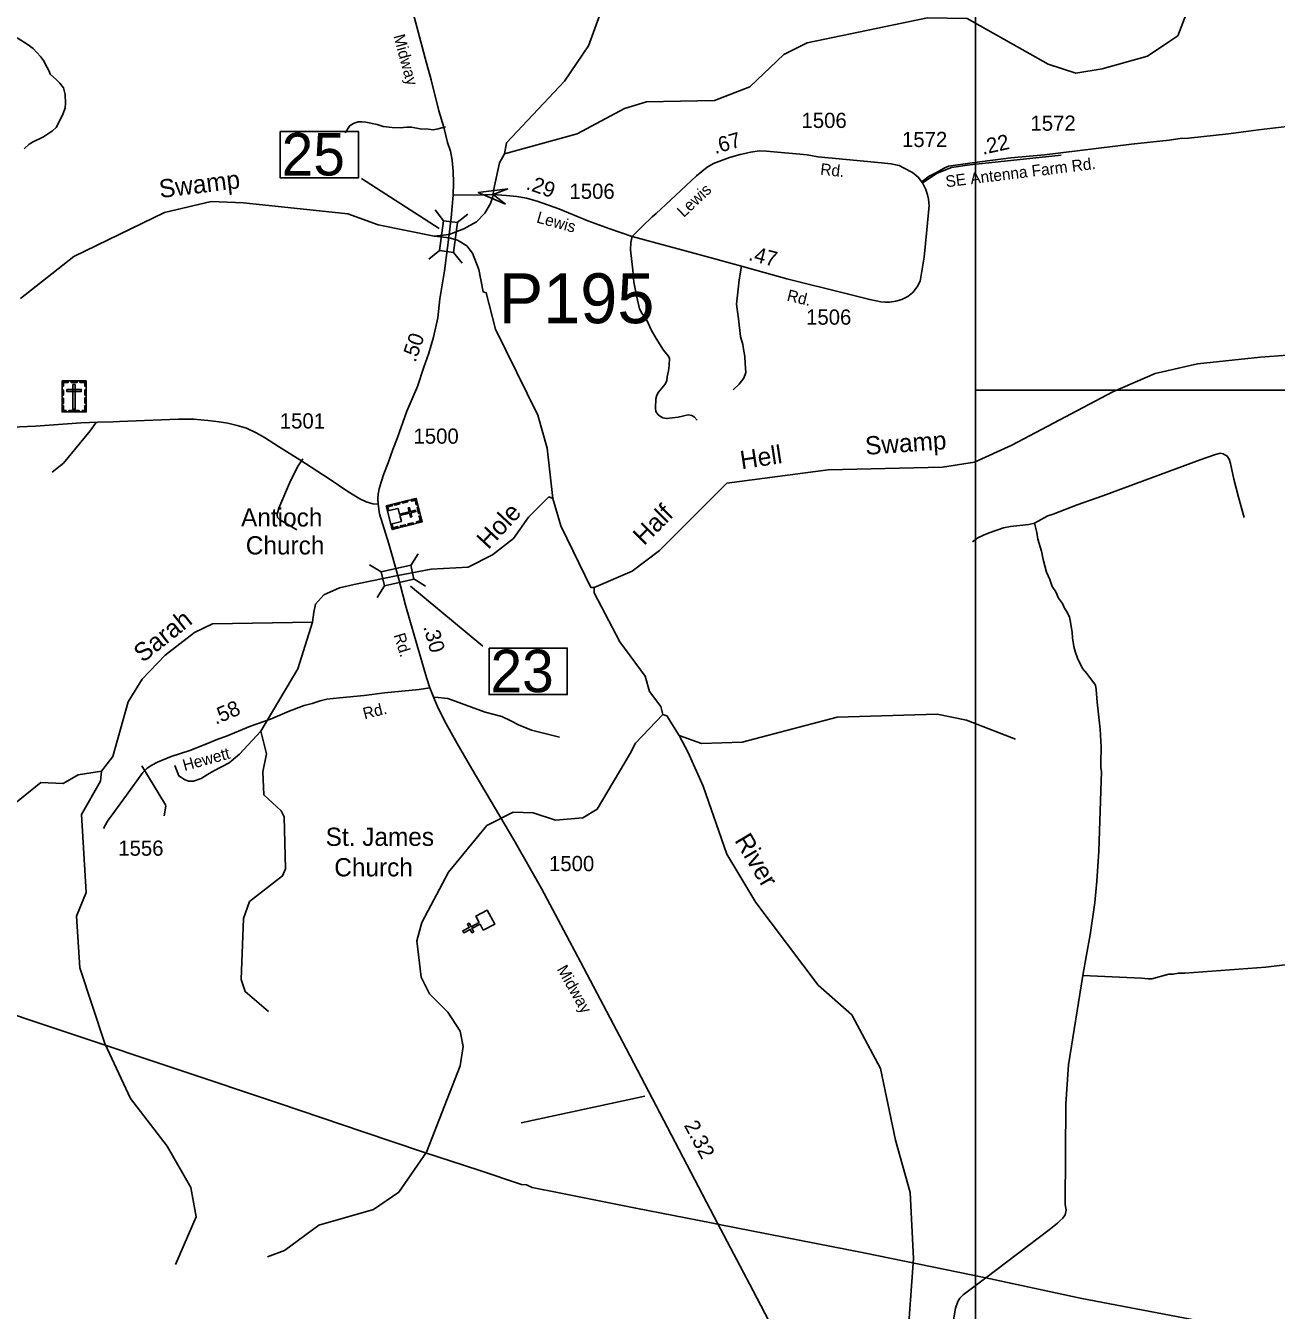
# Model space of a CAD drawing. Extents: x 2104537 to 2336408, y 34176 to 229611.
# Drawn here: x 2255135 to 2265424, y 87580 to 98146 of the extents above; entities that cross this region are included whole.
import ezdxf

# ---------------------------------------------------------------- set-up
doc = ezdxf.new("R2010")
doc.units = 0
for name, color, linetype in [('Exist Cultural Cemetery CELL', 7, 'Continuous'), ('Exist Cultural Church CELL', 7, 'Continuous'), ('Exist Cultural Church Label', 7, 'Continuous'), ('Exist Cultural Church with Cemetary CELL', 7, 'Continuous'), ('Exist Cultural Church with Cemetery Label', 7, 'Continuous'), ('Exist Hydrographic Creek Single Shore', 7, 'Continuous'), ('Exist Hydrographic Misc Water Feature', 7, 'Continuous'), ('Exist Road Non-System Type 51', 7, 'Continuous'), ('Exist Road Secondary Mileage Hundredths English Label', 7, 'Continuous'), ('Exist Road Secondary Structure Pipe Attributed CELL', 7, 'Continuous'), ('Exist Road Secondary Structure Pipe Number Label', 7, 'Continuous'), ('Exist Road Secondary Structure Standard Bridge CELL', 7, 'Continuous'), ('Exist Road Secondary Structure Standard Bridge Number Label', 7, 'Continuous'), ('Exist Road Secondary Type 51 Attributed', 7, 'Continuous'), ('Exist Road Secondary Type 51 Label', 7, 'Continuous'), ('Exist Road Secondary Type 51 Number Label', 7, 'Continuous'), ('Exist Utilities Electrical Transmission Line', 7, 'Continuous'), ('Map Preparation Inset Cut Line', 7, 'Continuous'), ('Old_Level_32', 7, 'Continuous')]:
    doc.layers.add(name, color=color, linetype=linetype)

msp = doc.modelspace()

# ---------------------------------------------------------------- linework, layer by layer
at = {"layer": 'Exist Cultural Cemetery CELL'}
for points in [[(2255434, 95224), (2255633, 95224), (2255633, 94969), (2255434, 94969)], [(2255434, 95180), (2255445, 95180), (2255445, 95212), (2255486, 95212), (2255486, 95224), (2255434, 95224)], [(2255508, 95224), (2255560, 95224), (2255560, 95212), (2255508, 95212)], [(2255633, 95180), (2255622, 95180), (2255622, 95212), (2255581, 95212), (2255581, 95223), (2255633, 95223)], [(2255434, 95106), (2255434, 95149), (2255445, 95149), (2255445, 95106)], [(2255475, 95155), (2255475, 95137), (2255592, 95137), (2255592, 95155)], [(2255543, 95194), (2255524, 95194), (2255524, 94991), (2255543, 94991)], [(2255622, 95107), (2255622, 95150), (2255633, 95150), (2255633, 95107)], [(2255434, 95039), (2255434, 95082), (2255445, 95082), (2255445, 95039)], [(2255467, 94969), (2255467, 94980), (2255445, 94980), (2255445, 95021), (2255434, 95021), (2255434, 94969)], [(2255600, 94969), (2255600, 94980), (2255622, 94980), (2255622, 95021), (2255633, 95021), (2255633, 94969)], [(2255622, 95041), (2255622, 95084), (2255633, 95084), (2255633, 95041)], [(2255491, 94980), (2255576, 94980), (2255576, 94969), (2255491, 94969)]]:
    msp.add_lwpolyline(points, close=True, dxfattribs=at)
at = {"layer": 'Exist Cultural Church CELL'}
msp.add_lwpolyline([(2258900, 90706), (2258873, 90756), (2258806, 90721), (2258821, 90693), (2258807, 90685), (2258792, 90713), (2258739, 90685), (2258731, 90700), (2258784, 90728), (2258769, 90756), (2258784, 90763), (2258799, 90735), (2258866, 90771), (2258839, 90822), (2258933, 90871), (2258994, 90756)], close=True, dxfattribs=at)
at = {"layer": 'Exist Cultural Church with Cemetary CELL'}
for points in [[(2258348, 94258), (2258396, 94065), (2258149, 94003), (2258101, 94196)], [(2258306, 94248), (2258308, 94236), (2258340, 94244), (2258349, 94205), (2258360, 94208), (2258348, 94258)], [(2258109, 94164), (2258120, 94167), (2258114, 94188), (2258154, 94198), (2258151, 94209), (2258101, 94196)], [(2258111, 94155), (2258138, 94046), (2258226, 94068), (2258214, 94117), (2258293, 94137), (2258301, 94105), (2258312, 94107), (2258304, 94139), (2258345, 94149), (2258342, 94161), (2258301, 94151), (2258293, 94183), (2258282, 94180), (2258290, 94148), (2258211, 94128), (2258199, 94176)], [(2258168, 94213), (2258210, 94224), (2258213, 94213), (2258171, 94202)], [(2258234, 94230), (2258276, 94240), (2258278, 94229), (2258236, 94219)], [(2258366, 94186), (2258378, 94136), (2258367, 94133), (2258355, 94183)], [(2258216, 94032), (2258258, 94042), (2258261, 94031), (2258219, 94021)], [(2258280, 94048), (2258322, 94058), (2258325, 94047), (2258283, 94037)], [(2258354, 94054), (2258351, 94065), (2258382, 94073), (2258372, 94112), (2258383, 94115), (2258396, 94065)], [(2258141, 94035), (2258152, 94038), (2258157, 94017), (2258196, 94027), (2258199, 94016), (2258149, 94003)]]:
    msp.add_lwpolyline(points, close=True, dxfattribs=at)
at = {"layer": 'Exist Hydrographic Creek Single Shore'}
for p, q in [((2265294, 95420), (2265961, 95470)), ((2260512, 92308), (2260585, 92167))]:
    msp.add_line(p, q, dxfattribs=at)
for points in [[(2259074, 97092), (2259090, 97183), (2259569, 97689), (2259765, 97981), (2259912, 98381), (2260019, 98533), (2260533, 98996), (2260797, 99181), (2261378, 99468), (2261568, 99638), (2261785, 99713), (2262392, 99787), (2263697, 100030)], [(2258496, 96414), (2258618, 96429), (2258740, 96476), (2258845, 96532), (2258913, 96604), (2258960, 96684), (2258979, 96740), (2258980, 96757), (2258984, 96792), (2259032, 97017), (2259074, 97092)], [(2258496, 96414), (2258036, 96508), (2257785, 96598), (2256927, 96690), (2256661, 96699), (2256277, 96611), (2255531, 96248), (2255092, 95902)], [(2259472, 94256), (2259426, 94671), (2259349, 94944), (2259001, 95650), (2258924, 95950), (2258899, 95957), (2258864, 96141), (2258811, 96275), (2258764, 96336), (2258687, 96381), (2258619, 96402), (2258552, 96409), (2258496, 96414)], [(2259811, 93525), (2260125, 93660), (2260350, 93830), (2260903, 94383), (2261736, 94492), (2262677, 94516), (2262942, 94557), (2263249, 94695), (2264080, 95135), (2264427, 95286), (2264777, 95365), (2265294, 95420)], [(2257495, 93240), (2257506, 93323), (2257519, 93389), (2257587, 93466), (2257718, 93522), (2257862, 93554), (2258197, 93623), (2258470, 93675), (2258776, 93693), (2258976, 93794), (2259148, 93928), (2259272, 94103), (2259438, 94270), (2259472, 94256)], [(2259811, 93525), (2259786, 93525), (2259539, 94032), (2259472, 94256)], [(2260377, 92481), (2260360, 92547), (2260268, 92670), (2260233, 92795), (2260023, 93078), (2259811, 93482), (2259811, 93525)], [(2255851, 92135), (2255977, 92585), (2256093, 92770), (2256282, 92970), (2256523, 93155), (2256672, 93225), (2257495, 93240)], [(2257070, 92344), (2257373, 92856), (2257495, 93240)], [(2260512, 92308), (2260411, 92470), (2260377, 92481)], [(2262388, 87289), (2262439, 88006), (2262411, 88548), (2262291, 88980), (2262169, 89569), (2261933, 90010), (2261656, 90255), (2261142, 90934), (2260904, 91332), (2260708, 91890), (2260585, 92167)]]:
    msp.add_lwpolyline(points, dxfattribs=at)
at = {"layer": 'Exist Hydrographic Misc Water Feature'}
for p, q in [((2256894, 92155), (2257070, 92344)), ((2257117, 92157), (2257070, 92344)), ((2255760, 92015), (2255851, 92135))]:
    msp.add_line(p, q, dxfattribs=at)
for points in [[(2259074, 97092), (2259671, 97257), (2260062, 97466), (2260244, 97519), (2260803, 97531), (2261093, 97643), (2261373, 97910), (2261565, 98005), (2262555, 98212), (2262880, 98206), (2263548, 97829), (2263775, 97756), (2263991, 97791), (2264365, 97895), (2264547, 98020), (2264613, 98064), (2264825, 98615), (2265122, 99101), (2265228, 99358)], [(2260107, 92161), (2260152, 92244), (2260377, 92481)], [(2263278, 92277), (2262876, 92433), (2262635, 92483), (2261811, 92460), (2261029, 92252), (2260696, 92242), (2260512, 92308)], [(2256894, 92155), (2256809, 92083), (2256683, 92017), (2256632, 91986), (2256579, 91953), (2256517, 91933), (2256475, 91933), (2256443, 91946), (2256396, 91975), (2256361, 92061)], [(2257134, 90037), (2256940, 90202), (2256907, 90301), (2256927, 90802), (2256976, 90942), (2257249, 91153), (2257273, 91212), (2257263, 91639), (2257237, 91688), (2257094, 91819), (2257085, 92009), (2257117, 92157)], [(2257125, 88020), (2257265, 88073), (2257548, 88281), (2257996, 88410), (2258204, 88553), (2258434, 88880), (2258711, 89590), (2258735, 89750), (2258710, 89876), (2258607, 90032), (2258457, 90182), (2258388, 90321), (2258353, 90620), (2258394, 90771), (2258615, 91183), (2258929, 91567), (2259145, 91678), (2259311, 91671), (2259495, 91612), (2259719, 91631), (2259836, 91701), (2260107, 92161)], [(2255760, 92015), (2255568, 91983), (2255444, 91913), (2255260, 91920), (2255003, 91712), (2254796, 91644), (2253863, 91609), (2253696, 91648), (2253554, 91740), (2253520, 91822), (2253517, 92128)], [(2256367, 87956), (2256539, 88349), (2256495, 88590), (2256300, 88931), (2255998, 89321), (2255786, 89774), (2255581, 90398), (2255552, 90822), (2255634, 91017), (2255595, 91658), (2255752, 91933), (2255760, 92015)]]:
    msp.add_lwpolyline(points, dxfattribs=at)
at = {"layer": 'Exist Road Non-System Type 51'}
msp.add_line((2260228, 89342), (2259212, 89122), dxfattribs=at)
for points in [[(2255123, 97133), (2255165, 97171), (2255192, 97188), (2255282, 97231), (2255355, 97282), (2255385, 97308), (2255441, 97417), (2255461, 97471), (2255464, 97509), (2255459, 97579), (2255445, 97635), (2255416, 97673), (2255388, 97702), (2255337, 97748), (2255329, 97773), (2255311, 97803), (2255282, 97861), (2255258, 97893), (2255197, 97958), (2255146, 97995), (2255064, 98046)], [(2262510, 96864), (2262569, 96908), (2262629, 96938), (2262692, 96975), (2262726, 96990), (2262923, 97018), (2263241, 97058), (2263516, 97085), (2264233, 97172), (2264544, 97204), (2264634, 97217), (2264702, 97222), (2265030, 97258), (2265278, 97290), (2265745, 97344), (2266180, 97384), (2266558, 97435)], [(2258589, 97314), (2258528, 97297), (2258488, 97291), (2258446, 97296), (2258382, 97297), (2258308, 97311), (2258270, 97312), (2258216, 97307), (2258150, 97309), (2258076, 97316), (2258027, 97333), (2257933, 97352), (2257901, 97356), (2257871, 97355), (2257837, 97345), (2257812, 97332), (2257798, 97320), (2257764, 97266)], [(2260659, 94901), (2260634, 94928), (2260616, 94941), (2260586, 94945), (2260502, 94926), (2260409, 94915), (2260377, 94922), (2260350, 94938), (2260340, 94946), (2260320, 94972), (2260316, 94999), (2260320, 95077), (2260329, 95106), (2260342, 95133), (2260395, 95197), (2260409, 95229), (2260412, 95259), (2260424, 95307), (2260429, 95351), (2260431, 95411), (2260420, 95431), (2260382, 95477), (2260322, 95572), (2260282, 95645), (2260247, 95719), (2260226, 95752), (2260204, 95782), (2260186, 95818), (2260160, 95928), (2260139, 96038), (2260130, 96135), (2260112, 96303), (2260113, 96363), (2260125, 96411)], [(2261024, 96167), (2261004, 96057), (2260996, 95978), (2260984, 95857), (2260988, 95814), (2261000, 95736), (2261016, 95591), (2261035, 95524), (2261043, 95469), (2261051, 95426), (2261055, 95367), (2261059, 95293), (2261043, 95246), (2261004, 95199), (2260957, 95152)], [(2255354, 94474), (2255445, 94547), (2255666, 94814), (2255711, 94879)], [(2257365, 93999), (2257222, 94085), (2257208, 94100), (2257204, 94119), (2257206, 94137), (2257219, 94179), (2257314, 94403), (2257377, 94527), (2257416, 94584)], [(2265159, 94100), (2265113, 94267), (2265075, 94417), (2265048, 94545), (2265037, 94580), (2265021, 94606), (2264988, 94624), (2264962, 94629), (2264917, 94617), (2264797, 94575), (2263997, 94280), (2263942, 94260)], [(2263942, 94260), (2263786, 94205), (2263589, 94129), (2263545, 94114), (2263435, 94053)], [(2263435, 94053), (2263388, 94044), (2263237, 94026), (2263179, 94015), (2263063, 93976), (2263015, 93956), (2262970, 93933), (2262925, 93901)], [(2263833, 90335), (2263862, 90505), (2263894, 90668), (2263932, 90934), (2263947, 91110), (2263963, 91356), (2263984, 91934), (2263986, 92008), (2263981, 92044), (2263981, 92086), (2263984, 92212), (2263975, 92361), (2263950, 92583), (2263943, 92687), (2263937, 92721), (2263866, 92818), (2263829, 92859), (2263788, 92943), (2263769, 92999), (2263759, 93041), (2263748, 93111), (2263745, 93156), (2263732, 93240), (2263722, 93282), (2263703, 93322), (2263683, 93354), (2263664, 93393), (2263632, 93437), (2263611, 93489), (2263579, 93534), (2263560, 93590), (2263533, 93650), (2263506, 93755), (2263493, 93823), (2263462, 93923), (2263453, 93977), (2263435, 94053)], [(2259526, 92295), (2259297, 92351), (2259189, 92396), (2259126, 92429), (2259052, 92464), (2258916, 92500), (2258608, 92611), (2258500, 92623)], [(2256091, 92058), (2256286, 91738), (2256288, 91726), (2256275, 91646)], [(2266356, 90494), (2266202, 90481), (2265862, 90468), (2265690, 90439), (2265541, 90428), (2265337, 90403), (2264671, 90352), (2264619, 90354), (2264575, 90345), (2264541, 90345), (2264399, 90306), (2264369, 90306), (2264315, 90311), (2263833, 90335)], [(2263833, 90335), (2263715, 89599), (2263692, 89277), (2263688, 88449), (2263695, 88403), (2263687, 88365), (2263669, 88337), (2263642, 88316), (2263624, 88296), (2263556, 88242), (2263034, 87848)], [(2263034, 87848), (2262849, 87708), (2262821, 87680), (2262803, 87652), (2262784, 87598), (2262736, 87309), (2262728, 87281), (2262713, 87247), (2262677, 87213), (2262641, 87185), (2262619, 87180), (2262382, 87095), (2262338, 87062), (2262316, 87042), (2262219, 86929), (2262138, 86813), (2262047, 86668), (2262006, 86614), (2261994, 86590), (2261968, 86565), (2261931, 86537), (2261753, 86428)]]:
    msp.add_lwpolyline(points, dxfattribs=at)
at = {"layer": 'Exist Road Secondary Structure Pipe Attributed CELL'}
msp.add_lwpolyline([(2259084, 96679), (2258859, 96774), (2259101, 96804), (2258980, 96757)], close=True, dxfattribs=at)
at = {"layer": 'Exist Road Secondary Structure Standard Bridge CELL'}
for p, q in [((2258572, 96541), (2258503, 96631)), ((2258684, 96527), (2258774, 96597)), ((2258452, 96226), (2258541, 96296)), ((2258725, 96192), (2258656, 96281)), ((2258303, 93707), (2258363, 93803)), ((2257965, 93713), (2258061, 93653)), ((2258027, 93444), (2258087, 93540)), ((2258328, 93597), (2258424, 93537))]:
    msp.add_line(p, q, dxfattribs=at)
for points in [[(2258541, 96296), (2258572, 96542), (2258687, 96527), (2258656, 96281)], [(2258061, 93653), (2258303, 93708), (2258329, 93595), (2258087, 93540)]]:
    msp.add_lwpolyline(points, close=True, dxfattribs=at)
at = {"layer": 'Exist Road Secondary Structure Standard Bridge Number Label'}
for p, q in [((2258536, 96477), (2257899, 96890)), ((2258302, 93537), (2258897, 93044))]:
    msp.add_line(p, q, dxfattribs=at)
for points in [[(2257229, 97277), (2257873, 97277), (2257873, 96894), (2257229, 96894)], [(2258947, 93027), (2259591, 93027), (2259591, 92644), (2258947, 92644)]]:
    msp.add_lwpolyline(points, close=True, dxfattribs=at)
at = {"layer": 'Exist Road Secondary Type 51 Attributed'}
for points in [[(2258653, 96752), (2258655, 96853), (2258653, 96951), (2258643, 97041), (2258629, 97113), (2258605, 97185), (2258574, 97311), (2258533, 97447), (2258471, 97700), (2258423, 97879), (2258350, 98147), (2258266, 98462), (2258218, 98655), (2258180, 98815), (2258154, 98896), (2258116, 98987), (2258082, 99056), (2258039, 99123), (2257987, 99199), (2257863, 99364), (2257705, 99581), (2257502, 99854), (2257405, 99987)], [(2262514, 96855), (2262479, 96901), (2262430, 96939), (2262357, 96977), (2262321, 96995), (2262254, 97010), (2262175, 97017), (2261739, 97059), (2261653, 97068), (2261565, 97083), (2261229, 97115), (2261171, 97116), (2261101, 97107), (2261013, 97088), (2260926, 97063), (2260794, 97014), (2260743, 96983), (2260654, 96912), (2260440, 96711), (2260322, 96602), (2260290, 96575), (2260209, 96498), (2260125, 96411)], [(2262514, 96855), (2262634, 96932), (2262753, 96980), (2262902, 97003), (2263655, 97081)], [(2260125, 96411), (2260672, 96264), (2261024, 96167), (2261398, 96065), (2261894, 95942), (2262079, 95893), (2262171, 95874), (2262206, 95871), (2262241, 95872), (2262295, 95880), (2262343, 95894), (2262394, 95918), (2262433, 95953), (2262470, 95998), (2262493, 96046), (2262503, 96094), (2262526, 96241), (2262548, 96466), (2262567, 96666), (2262564, 96720), (2262554, 96755), (2262541, 96800), (2262514, 96855)], [(2258618, 96429), (2258636, 96565), (2258653, 96752)], [(2258653, 96752), (2258911, 96756), (2258980, 96757), (2259088, 96749), (2259177, 96741), (2259256, 96727), (2259344, 96703), (2259522, 96641), (2259761, 96541), (2259941, 96475), (2260125, 96411)], [(2258035, 94211), (2258031, 94257), (2258035, 94293), (2258044, 94338), (2258061, 94391), (2258082, 94461), (2258118, 94551), (2258156, 94659), (2258192, 94752), (2258271, 94976), (2258358, 95179), (2258411, 95337), (2258451, 95453), (2258491, 95584), (2258527, 95742), (2258543, 95900), (2258580, 96131), (2258618, 96429)], [(2258035, 94211), (2257990, 94214), (2257936, 94230), (2257883, 94254), (2257786, 94316), (2257632, 94418), (2257390, 94575), (2257215, 94684), (2257099, 94758), (2257032, 94798), (2256953, 94835), (2256875, 94859), (2256798, 94876), (2256728, 94887), (2256633, 94900), (2256518, 94910), (2256393, 94910), (2256114, 94900), (2255906, 94891), (2255854, 94889), (2255728, 94884), (2255591, 94879), (2255215, 94851), (2255019, 94844)], [(2258197, 93623), (2258122, 93885), (2258047, 94130), (2258035, 94211)], [(2258459, 92700), (2258432, 92786), (2258355, 93047), (2258261, 93381), (2258197, 93623)], [(2258459, 92700), (2258373, 92687), (2258088, 92660), (2257919, 92638), (2257716, 92617), (2257614, 92608), (2257557, 92593), (2257491, 92572), (2257427, 92555), (2257303, 92507), (2257149, 92442), (2256986, 92385), (2256787, 92302), (2256716, 92278), (2256649, 92249), (2256577, 92221), (2256487, 92185), (2256332, 92135), (2256220, 92089), (2256174, 92063), (2256134, 92039), (2256100, 92003), (2255965, 91816), (2255809, 91603), (2255776, 91543)], [(2261531, 86953), (2261119, 87739), (2260799, 88348), (2260415, 89084), (2260075, 89732), (2259700, 90447), (2259378, 91050), (2259152, 91449), (2258806, 92035), (2258686, 92241), (2258594, 92404), (2258531, 92528), (2258499, 92603), (2258459, 92700)]]:
    msp.add_lwpolyline(points, dxfattribs=at)
at = {"layer": 'Exist Utilities Electrical Transmission Line'}
for points in [[(2251283, 91266), (2257224, 89280), (2257913, 89048), (2258408, 88882), (2258862, 88732), (2259213, 88616), (2259256, 88613), (2259303, 88591), (2259525, 88545), (2260154, 88420), (2260774, 88299)], [(2260774, 88299), (2260841, 88286), (2262030, 88054), (2263034, 87848)], [(2263034, 87848), (2263072, 87840), (2263823, 87678), (2264718, 87506), (2265365, 87381)]]:
    msp.add_lwpolyline(points, dxfattribs=at)
at = {"layer": 'Map Preparation Inset Cut Line'}
for points in [[(2259069, 139141), (2259069, 100213), (2262949, 100213), (2262949, 95147), (2307383, 95147), (2307383, 139141)], [(2262949, 100213), (2187500, 100213), (2187500, 55965), (2244094, 55965), (2244094, 70118), (2262949, 70118)], [(2319544, 95147), (2262949, 95147), (2262949, 70118), (2244094, 70118), (2244094, 50898), (2300689, 50898), (2300689, 65052), (2319544, 65052)]]:
    msp.add_lwpolyline(points, close=True, dxfattribs=at)

# ---------------------------------------------------------------- texts
at = {"layer": 'Exist Cultural Church Label'}
for s, p in [('St. James', (2257603, 91400)), ('Church', (2257674, 91149))]:
    msp.add_text(s, height=150, dxfattribs=at).set_placement(p)
at = {"layer": 'Exist Cultural Church with Cemetery Label'}
for s, p in [('Antioch', (2256907, 94027)), ('Church', (2256946, 93797))]:
    msp.add_text(s, height=150, dxfattribs=at).set_placement(p)
at = {"layer": 'Exist Road Secondary Mileage Hundredths English Label'}
for s, rotation, p in [('.67', 15.9771, (2260807, 97090)), ('.22', 12.5187, (2263010, 97084)), ('.29', 340.7931, (2259245, 96804)), ('.47', 345.6004, (2261075, 96219)), ('.50', 70.9168, (2258342, 95371)), ('.30', 285.5749, (2258405, 93202)), ('.58', 22.8739, (2256699, 92396)), ('2.32', 297.7335, (2260548, 89102))]:
    msp.add_text(s, height=125, rotation=rotation, dxfattribs=at).set_placement(p)
at = {"layer": 'Exist Road Secondary Structure Pipe Number Label'}
msp.add_text('P195', height=410.1, dxfattribs=at).set_placement((2259027, 95699))
at = {"layer": 'Exist Road Secondary Structure Standard Bridge Number Label'}
for s, p in [('25', (2257241, 96914)), ('23', (2258959, 92664))]:
    msp.add_text(s, height=350, dxfattribs=at).set_placement(p)
at = {"layer": 'Exist Road Secondary Type 51 Label'}
for s, rotation, p in [('Midway', 285.2444, (2258160, 98062)), ('Rd.', 353.9864, (2261669, 96921)), ('SE Antenna Farm Rd.', 7.0017, (2262709, 96817)), ('Lewis', 43.2266, (2260549, 96564)), ('Lewis', 344.5629, (2259332, 96529)), ('Rd.', 346.3653, (2261392, 95886)), ('Rd.', 287.2039, (2258162, 93134)), ('Rd.', 14.2837, (2257923, 92440)), ('Hewett', 15.4259, (2256442, 92015)), ('Midway', 299.6287, (2259502, 90386))]:
    msp.add_text(s, height=95, rotation=rotation, dxfattribs=at).set_placement(p)
at = {"layer": 'Exist Road Secondary Type 51 Number Label'}
for s, p in [('1506', (2261518, 97305)), ('1572', (2263402, 97282)), ('1572', (2262345, 97148)), ('1506', (2259609, 96722)), ('1506', (2261556, 95687)), ('1501', (2257226, 94833)), ('1500', (2258326, 94708)), ('1556', (2255897, 91319)), ('1500', (2259441, 91192))]:
    msp.add_text(s, height=125, dxfattribs=at).set_placement(p)
at = {"layer": 'Old_Level_32'}
for s, rotation, p in [('Swamp', 7.1044, (2256242, 96728)), ('Hell', 8.7257, (2261025, 94497)), ('Swamp', 4.0852, (2262047, 94616)), ('Hole', 47.0631, (2258941, 93832)), ('Half', 44.9861, (2260222, 93865)), ('Sarah ', 38.5067, (2256099, 92902)), ('River', 300.7649, (2260963, 91446))]:
    msp.add_text(s, height=150, rotation=rotation, dxfattribs=at).set_placement(p)

doc.saveas('drawing.dxf')
